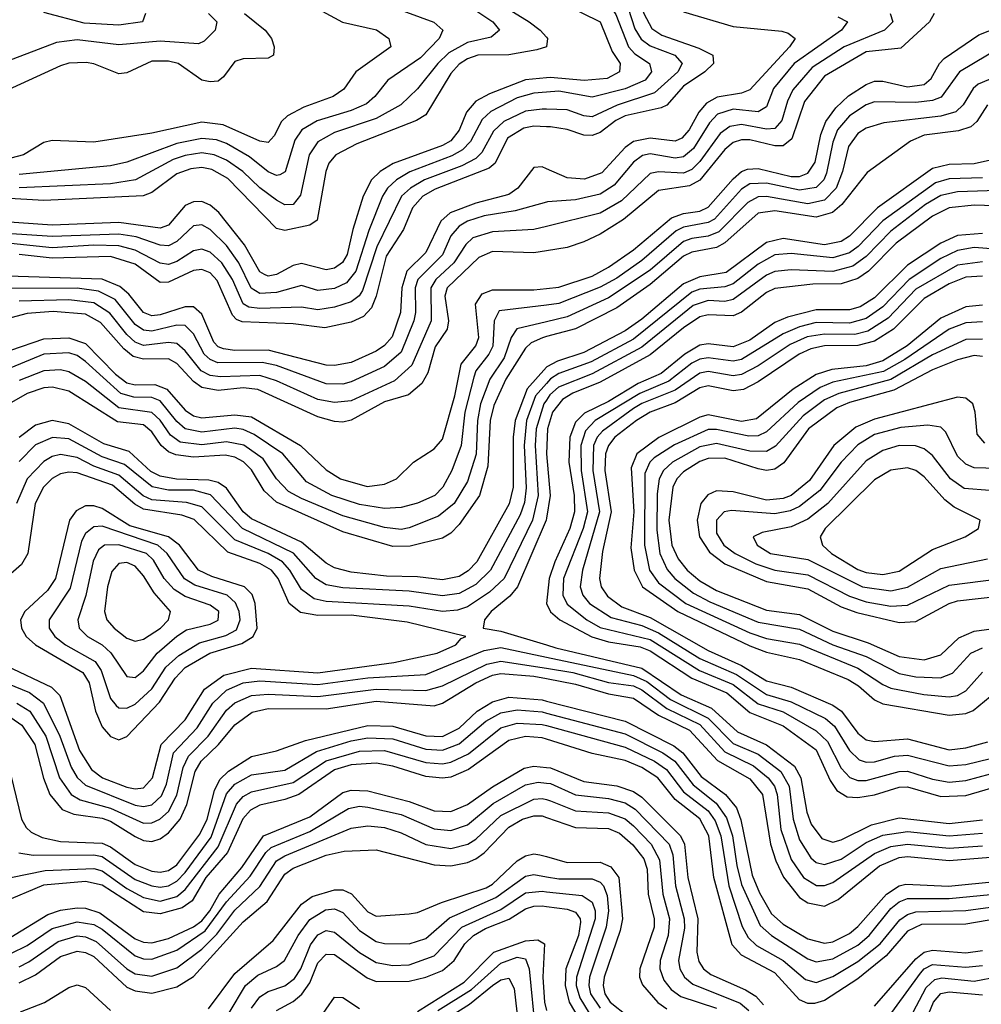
# Model space of a CAD drawing. Header units: inches. Extents: x 501365 to 657855, y 482276 to 547543.
# Tile 811 of 957: x 618732 to 621048, y 494445 to 496815. Entities that reach past the tile are written whole.
import ezdxf

# ---------------------------------------------------------------- set-up
doc = ezdxf.new("R2010")
doc.units = ezdxf.units.IN
doc.header["$MEASUREMENT"] = 0
doc.layers.add('A6419', color=7, linetype='Continuous')
doc.layers.add('A6429', color=7, linetype='Continuous')

msp = doc.modelspace()

# ---------------------------------------------------------------- linework, layer by layer
at = {"layer": 'A6419', "color": 5}
for points, elevation in [([(619810, 496902.4), (619958.3, 496810), (619985.3, 496790), (620000, 496773.5)], 2880), ([(619430, 496851.7), (619509, 496809), (619590.9, 496790.9), (619620.4, 496770), (619625.6, 496750), (619540.9, 496690), (619511.9, 496648.1), (619486.7, 496630), (619415.7, 496604.3), (619376.2, 496583.9), (619361.9, 496570), (619344.6, 496535.4), (619330, 496519.2), (619310, 496522.6), (619221.8, 496561.8), (619170, 496568.4), (619050, 496541.8), (618910, 496520.3), (618810, 496524.1), (618790, 496519.5), (618740.9, 496490), (618710, 496481.8)], 2820), ([(619630, 496845.6), (619729.1, 496809.1), (619750.8, 496790), (619742.1, 496770), (619696.7, 496723.3), (619618.4, 496670), (619587.3, 496630), (619566.9, 496613.1), (619530, 496596.5), (619448, 496572), (619411.2, 496550), (619394.5, 496525.5), (619371.2, 496448.8), (619358.2, 496441.8), (619350, 496439.9), (619330, 496449.2), (619285.3, 496485.3), (619230, 496517), (619205.9, 496525.9), (619170, 496529.6), (619110, 496517.2), (618990, 496472.2), (618950, 496463.5), (618730, 496442.3)], 2840), ([(619273.2, 496830), (619322.5, 496790), (619338, 496770), (619344.8, 496750), (619342.9, 496730), (619330, 496722.5), (619270, 496721.2), (619250, 496714.4), (619222.6, 496677.4), (619210, 496667.1), (619190, 496665.3), (619170, 496669.9), (619113.2, 496710), (619090, 496715.8), (619050, 496715.5), (618990, 496687.3), (618970, 496685), (618910, 496708.8), (618891.9, 496711.9), (618850.3, 496710.3), (618830, 496704.5), (618655.5, 496624.5)], 2780), ([(619186, 496830), (619206.7, 496810), (619202.5, 496790), (619176.3, 496763.7), (619162.6, 496757.4), (619070, 496763.6), (618970, 496755), (618870, 496767.2), (618819.9, 496760.1), (618670, 496703)], 2760), ([(619830, 496837.2), (619871.4, 496810), (619887, 496790), (619866.8, 496773.2), (619810, 496760.1), (619764.8, 496735.2), (619738.8, 496710), (619690, 496649), (619649.6, 496610), (619590, 496577.4), (619490, 496543.4), (619450, 496520.9), (619428.6, 496490), (619407.6, 496392.4), (619390, 496370.3), (619370, 496369.6), (619350, 496380.8), (619310, 496410.8), (619269.4, 496450), (619230, 496476.8), (619200.2, 496490), (619170, 496494.9), (619130, 496488.6), (619101.5, 496478.5), (619010.8, 496430), (618950, 496420.1), (618730, 496410.4)], 2860), ([(619034.8, 496830), (619027.6, 496810), (618970, 496802.4), (618887, 496807), (618790, 496832.8)], 2740), ([(620000, 496750), (619977.4, 496742.6), (619910, 496730.7), (619834.9, 496730), (619810, 496720.9), (619790, 496708), (619770, 496686), (619710, 496586.5), (619687.3, 496572.7), (619543.7, 496516.3), (619493.4, 496490), (619476.1, 496470), (619468.6, 496450), (619447.7, 496332.3), (619430, 496320.4), (619370, 496308), (619350, 496312.3), (619232.7, 496432.7), (619194.5, 496454.5), (619170, 496459.3), (619143.5, 496456.5), (619110, 496444.4), (619050, 496398.9), (619028.9, 496391.1), (618790, 496379.8), (618609.6, 496390.4)], 2880), ([(620000, 496675.2), (619950, 496670.5), (619863.1, 496636.9), (619830, 496619.2), (619807.3, 496592.7), (619790.4, 496549.6), (619770, 496523.6), (619750, 496512.4), (619630.7, 496469.3), (619600.1, 496450), (619579.3, 496430), (619558.8, 496390), (619533.6, 496310), (619520.6, 496250), (619509.3, 496230.7), (619490, 496217.3), (619470, 496212.8), (619410, 496228.4), (619390, 496223.3), (619350, 496201.6), (619330, 496197.4), (619321.4, 496201.4), (619310, 496208.3), (619272.9, 496272.9), (619210.9, 496350.9), (619190, 496369.1), (619170, 496377.2), (619150, 496376.9), (619130, 496367.9), (619090, 496320.6), (619070, 496313.1), (618970, 496327.1), (618810, 496320.7), (618648.2, 496331.8)], 2920), ([(620000, 496640.9), (619970, 496638.7), (619930, 496627.3), (619865.9, 496594.1), (619845.2, 496574.8), (619817.6, 496522.4), (619798.4, 496501.6), (619772.6, 496487.4), (619670.9, 496449.1), (619639.1, 496430), (619617.7, 496410), (619605.5, 496390), (619572.3, 496307.7), (619541.5, 496210), (619518.6, 496181.4), (619490, 496168.3), (619450, 496163.6), (619410, 496175.1), (619350, 496158.7), (619310, 496156), (619289.2, 496169.2), (619259.3, 496230), (619230, 496271.8), (619190, 496310.5), (619170, 496321.4), (619150, 496319.3), (619110, 496281.1), (619090, 496270.9), (619070, 496272), (619012.1, 496292.1), (618970, 496298.8), (618810, 496292.9), (618650, 496303.8)], 2940), ([(620000, 496599.7), (619990, 496600), (619950, 496594.9), (619897.4, 496570), (619872.8, 496547.2), (619844.6, 496495.4), (619830, 496481.1), (619796.5, 496463.5), (619706.9, 496430), (619672.5, 496410), (619651, 496390), (619592, 496268), (619557.1, 496162.9), (619549.2, 496150.8), (619530, 496135.9), (619490, 496122.8), (619450, 496116.5), (619410, 496122.9), (619310, 496119.9), (619283.5, 496123.5), (619270, 496130.9), (619244.3, 496190), (619218.6, 496230), (619190, 496255.6), (619170, 496262.4), (619150, 496258.8), (619110, 496233.3), (619090, 496226), (619070, 496229.3), (619010, 496260.6), (618970, 496270.5), (618910, 496272.6), (618810, 496266.3), (618710, 496276.6)], 2960), ([(620000, 496557.7), (619970, 496558.8), (619946, 496554), (619906.4, 496530), (619876.5, 496470), (619862.4, 496457.6), (619732.6, 496407.4), (619702.8, 496390), (619677.6, 496362.4), (619655.8, 496310), (619614.2, 496245.8), (619590, 496149.9), (619578.6, 496121.4), (619559.4, 496100.6), (619530, 496087.2), (619466.3, 496073.7), (619390, 496082.7), (619267.8, 496087.8), (619253.8, 496093.8), (619244.2, 496104.2), (619207.4, 496187.4), (619190, 496205.8), (619170, 496213.9), (619150, 496211.7), (619090, 496183.2), (619070, 496182.5), (619010, 496226.6), (618950, 496245.2), (618810, 496241), (618730, 496249.9)], 2980), ([(620000, 496456.4), (619990, 496460.7), (619970, 496459.5), (619931.5, 496410), (619910, 496394.7), (619830, 496373.7), (619768.1, 496350), (619746, 496330), (619710, 496254.6), (619664.1, 496210), (619652.2, 496170), (619648.5, 496110), (619628.5, 496051.5), (619610, 496030.8), (619590, 496017.5), (619530, 495990.2), (619490, 495982.5), (619470, 495983.7), (619330, 496019.9), (619250, 496018.9), (619222.7, 496022.7), (619210, 496027.7), (619198.9, 496038.9), (619170, 496106.1), (619150, 496124), (619130, 496124.3), (619070, 496104.3), (619050, 496102.3), (619030, 496110.2), (618994.3, 496154.3), (618973.1, 496173.1), (618930.6, 496190.6), (618702.5, 496197.5)], 3020), ([(620000, 496376.3), (619925.1, 496354.9), (619850, 496343.2), (619810, 496330.3), (619790, 496318.2), (619770, 496294.5), (619750, 496249.4), (619690.5, 496190), (619684.1, 496170), (619685.1, 496110), (619681, 496090), (619650, 496014.8), (619610, 495980.3), (619530, 495943), (619510, 495937.8), (619470, 495938.7), (619350, 495982.4), (619315.3, 495990), (619209.2, 495989.2), (619190, 495997.3), (619175.7, 496010), (619150, 496059.1), (619130, 496078.6), (619110, 496080.1), (619050, 496065.5), (619030, 496067.7), (619010, 496081.2), (618961.2, 496141.2), (618921.8, 496161.8), (618870, 496168.6), (618710, 496168.2)], 3040), ([(620000, 496317.4), (619970, 496309.9), (619870, 496304.6), (619823.3, 496290), (619805.7, 496274.3), (619777.5, 496230), (619734.1, 496190), (619721.4, 496170), (619722.9, 496090), (619676.4, 495983.6), (619633.9, 495946.1), (619530, 495897.3), (619490, 495893.7), (619450, 495900.4), (619350, 495946), (619310, 495958.6), (619215, 495955), (619190, 495958.7), (619168.8, 495970), (619130, 496017.7), (619110, 496035.3), (619090, 496037.9), (619030, 496030.9), (619010, 496038.7), (618990, 496057.1), (618948.9, 496108.9), (618910, 496133.4), (618850, 496141), (618730, 496137.8)], 3060), ([(620000, 496258.9), (619970, 496254.2), (619870, 496256.9), (619837, 496243), (619761.3, 496170), (619755.2, 496150), (619764.7, 496090), (619761.4, 496070), (619732.4, 496027.6), (619714.9, 495965.1), (619700.3, 495939.7), (619667.7, 495912.3), (619610, 495894.8), (619530, 495851.4), (619510, 495846.6), (619490, 495848.2), (619450, 495858.8), (619305.2, 495925.2), (619270, 495928.7), (619210, 495922.4), (619170, 495929.6), (619150, 495944.1), (619110, 495987.1), (619090, 495999), (619030, 495997.7), (619004.7, 496004.7), (618982.4, 496022.4), (618926.3, 496086.3), (618890, 496106.1), (618812.3, 496112.3), (618750, 496107.6), (618710, 496097.5)], 3080), ([(618710, 496019.3), (618790, 496047.1), (618850, 496049.3), (618890, 496035.5), (618962.1, 495962.1), (618990, 495941.2), (619010, 495936.4), (619056.9, 495936.9), (619085.8, 495925.8), (619130, 495875.4), (619150, 495861.5), (619170, 495856.4), (619250, 495864.1), (619290, 495858.7), (619407.8, 495790), (619470, 495731.1), (619504.4, 495710), (619568.5, 495691.5), (619610, 495696.7), (619639.2, 495710), (619679.7, 495750), (619730, 495782.1), (619750, 495805.4), (619779.5, 495910), (619794.5, 495985.5), (619830, 496030), (619837.5, 496050), (619829.3, 496130), (619845.1, 496154.9), (619870, 496165.1), (619970, 496164.7), (620000, 496167.9)], 3120), ([(620000, 496128), (619886, 496114), (619874.1, 496090), (619870.9, 496029.1), (619861.8, 496010), (619830.3, 495970), (619825.2, 495954.8), (619803.9, 495870), (619794.9, 495790), (619772.5, 495730), (619751, 495690), (619731.3, 495670), (619690, 495651.1), (619650, 495640.7), (619610, 495638.3), (619550, 495648), (619483.4, 495670), (619422.4, 495702.4), (619365.5, 495770), (619296.7, 495816.7), (619270, 495828.3), (619250, 495831.4), (619170, 495822.4), (619130.1, 495830.1), (619110, 495847.9), (619070, 495897.9), (619050, 495906), (619006.4, 495906.4), (618975, 495915), (618890, 495992.3), (618870, 496006.5), (618850, 496013.5), (618790, 496010.2), (618710, 495977.3)], 3140), ([(620000, 496087.6), (619929.3, 496070.7), (619915, 496050), (619898.5, 496001.5), (619864, 495950), (619841.5, 495890), (619833.9, 495850), (619830.6, 495769.4), (619810, 495703.2), (619778.1, 495650), (619740.2, 495619.8), (619670, 495591.5), (619650, 495587.7), (619610, 495592.6), (619510, 495620.6), (619410, 495662.1), (619379.4, 495679.4), (619350, 495709.6), (619317.9, 495757.9), (619271.1, 495791.1), (619230, 495799), (619170, 495791.3), (619118.4, 495798.4), (619094.6, 495814.6), (619070, 495850.7), (619050, 495869.7), (618970, 495881.1), (618890, 495944.5), (618850, 495967.3), (618830, 495972.2), (618790, 495969.5), (618730, 495946.5)], 3160), ([(620000, 496052.2), (619990.4, 496049.6), (619963.1, 496036.9), (619950, 496024.5), (619902.6, 495950), (619873.8, 495886.2), (619865, 495850), (619859.4, 495740.6), (619838.9, 495670), (619790, 495599.8), (619770, 495579), (619750, 495566.7), (619672.4, 495547.6), (619630, 495546.7), (619510, 495581.9), (619350, 495653.7), (619320.7, 495680.7), (619290, 495731.7), (619270.7, 495750.7), (619250, 495761.8), (619226.4, 495766.4), (619150, 495761.6), (619107.5, 495767.5), (619090, 495775.1), (619072.5, 495790), (619050, 495823.2), (619030, 495839.7), (618967.4, 495847.4), (618850, 495920.5), (618810.5, 495930.5), (618790, 495928.5), (618750, 495914.9), (618706.2, 495890)], 3180), ([(620000, 495978.3), (619953.9, 495926.1), (619924.9, 495850), (619920.3, 495810), (619920.3, 495690), (619910.8, 495649.2), (619832.5, 495510), (619811.8, 495488.2), (619790, 495474.4), (619750, 495466.3), (619690, 495474.2), (619615.4, 495475.4), (619530, 495485), (619490, 495495.6), (619470, 495506.9), (619410, 495557.4), (619290, 495613.7), (619269.7, 495630), (619230, 495687.1), (619210, 495700.6), (619186.8, 495706.8), (619109, 495709), (619070, 495715.8), (619047.8, 495727.8), (618995.6, 495775.6), (618933.9, 495793.9), (618850, 495842.4), (618810, 495850.4), (618770, 495838.8), (618730.3, 495809.7)], 3220), ([(620000, 495939.4), (619974.2, 495910), (619952.5, 495850), (619946.5, 495790), (619951.6, 495688.4), (619947, 495653), (619936.8, 495623.2), (619865.7, 495490), (619830, 495455.7), (619790, 495433.9), (619750, 495428.1), (619670, 495439.5), (619510, 495447.3), (619470, 495454.5), (619444.6, 495470), (619390.8, 495530.8), (619267.9, 495590), (619191.1, 495671.1), (619150, 495682.2), (619090, 495682.2), (619050.8, 495690.8), (618984.4, 495744.4), (618930, 495762.7), (618850, 495806.1), (618810.6, 495809.4), (618770, 495791.5), (618730, 495751.2)], 3240), ([(620000, 495899.4), (619993.8, 495890), (619975.4, 495830), (619973, 495790), (619980.3, 495670), (619966.4, 495610), (619898.1, 495470), (619863.3, 495436.7), (619810, 495401.6), (619786.4, 495393.6), (619750, 495390.2), (619670, 495402.9), (619470, 495414.4), (619440.6, 495420.6), (619410, 495443), (619382.2, 495490), (619364.8, 495510), (619330, 495529.6), (619250, 495562.8), (619170, 495642.3), (619133.1, 495653.1), (619050, 495659.5), (619028.9, 495668.9), (618970, 495719), (618910, 495740.6), (618870, 495761.2), (618830, 495768.4), (618810, 495763.4), (618790, 495751.9), (618750, 495709.5), (618724.1, 495650)], 3260), ([(618699.7, 495259.7), (618808, 495208), (618827.9, 495187.9), (618875.4, 495055.4), (618904.2, 495010), (618930.9, 494990), (618990, 494967.4), (619010, 494963.4), (619030, 494965.9), (619051.6, 494990), (619072.5, 495070), (619130.2, 495129.8), (619176.7, 495203.3), (619223.1, 495236.9), (619290, 495254.1), (619450, 495242.4), (619632.6, 495267.4), (619737.3, 495290), (619781.8, 495310), (619794.7, 495325.3), (619806.3, 495330), (619664.7, 495364.7), (619530, 495381.8), (619450, 495380.6), (619407.9, 495387.9), (619381, 495410), (619354.3, 495470), (619338.3, 495490), (619310, 495505.6), (619233.2, 495533.2), (619151.5, 495611.5), (619122.2, 495622.2), (619030, 495637.1), (619008.8, 495648.8), (618954.8, 495694.8), (618870, 495724.1), (618850, 495726.1), (618830, 495721.7), (618809.7, 495710.3), (618789, 495690), (618769.2, 495650), (618750.9, 495530), (618736.2, 495503.8), (618710, 495481)], 3280), ([(620000, 495615), (619999.2, 495610), (619930.3, 495449.7), (619912.4, 495427.6), (619867.5, 495390), (619850.7, 495370), (619848, 495350), (619890, 495343), (620000, 495310)], 3280), ([(618669.9, 495229.9), (618755, 495195), (618789.2, 495170), (618828.3, 495090), (618855.5, 495015.5), (618870.4, 494990.4), (618890, 494971.8), (619010, 494924.1), (619030, 494921), (619050, 494925.2), (619073.3, 494946.7), (619085.4, 494974.6), (619102.1, 495050), (619158.9, 495110), (619196.7, 495170), (619230, 495201), (619270, 495218.7), (619310, 495223.7), (619450, 495214.3), (619570, 495230.6), (619710, 495238.8), (619850, 495296.1), (619890, 495303.4), (620000, 495280.3)], 3260), ([(618724.4, 495170), (618755.9, 495150), (618794.3, 495090), (618827.5, 494990), (618855.5, 494950), (618877, 494937), (618950, 494916.8), (619030, 494880.6), (619050, 494881.5), (619069.5, 494890.5), (619090, 494908.7), (619110, 494948.3), (619125.2, 495014.8), (619137.9, 495042.1), (619185.3, 495090), (619230, 495152.7), (619250, 495170.3), (619290, 495188.3), (619330, 495191.6), (619450, 495185.5), (619590, 495203.1), (619710, 495199.9), (619750, 495211.3), (619856.4, 495263.6), (619890, 495270.7), (620000, 495253.7)], 3240), ([(618710, 495135.2), (618736.4, 495116.4), (618768.1, 495070), (618789.2, 494989.2), (618804.5, 494950), (618833.8, 494913.8), (618862, 494902), (618930, 494892.8), (618950, 494885.9), (619010, 494848.6), (619030, 494838.7), (619050, 494836.2), (619070, 494843.2), (619090, 494857.5), (619118.2, 494890), (619134.2, 494925.8), (619154.5, 495005.5), (619168.7, 495030), (619210.2, 495070), (619250, 495117.8), (619291.7, 495148.3), (619330, 495156.9), (619470, 495155.7), (619590, 495174.1), (619730, 495163), (619750, 495169.4), (619830, 495218.9), (619870, 495236.8), (619890, 495240.8), (619970, 495234.5), (620000, 495228.7)], 3220), ([(618710, 494996.6), (618735.8, 494890), (618746.9, 494870), (618759.1, 494859.1), (618785.9, 494845.9), (618830, 494836.2), (618930, 494832.2), (618950, 494824), (619010, 494780.8), (619050, 494765.3), (619070, 494763.1), (619090, 494766.7), (619110, 494780.3), (619165.6, 494854.4), (619183.2, 494890), (619200.8, 494959.2), (619214, 494986), (619234.4, 495005.6), (619290, 495041), (619350, 495054.9), (619420, 495080), (619570, 495115.6), (619630, 495114.3), (619710, 495091), (619750, 495089.7), (619790, 495109.6), (619833.5, 495150), (619870, 495172.8), (619910, 495183.7), (619990, 495177.3), (620000, 495174.8)], 3180), ([(618729.6, 494809.6), (618764, 494804), (618910, 494804.4), (618930, 494800.3), (619010, 494745.4), (619050, 494729.5), (619070, 494726.3), (619090, 494729.5), (619110, 494741.1), (619130, 494761.8), (619192.8, 494847.2), (619230, 494951), (619250, 494974.7), (619290, 494996.8), (619370, 495008.7), (619446.7, 495053.3), (619530, 495079), (619570, 495086.5), (619630, 495084), (619710, 495058.8), (619750, 495056.1), (619790, 495071.7), (619854.1, 495125.9), (619890, 495146.6), (619930, 495153.9), (619990, 495148.4), (620000, 495145.8)], 3160), ([(618710.1, 494750.1), (618793.2, 494766.8), (618910, 494771.4), (618930, 494765.8), (618990, 494723.6), (619030, 494702), (619070, 494692.8), (619110, 494704.5), (619130, 494721.3), (619210, 494824), (619253.7, 494926.3), (619270, 494944.8), (619290, 494956.4), (619390, 494978.3), (619469.6, 495030.4), (619550, 495053.9), (619610, 495055.7), (619710, 495026.9), (619750, 495023.5), (619770, 495027.2), (619812.3, 495047.7), (619890.4, 495110), (619930, 495121.6), (619990, 495118.2), (620000, 495115.5)], 3140), ([(620000, 495083.2), (619990, 495086.4), (619950, 495089.5), (619910, 495079.8), (619812.9, 495010), (619770, 494991.5), (619750, 494988.7), (619710, 494993.3), (619630, 495018.3), (619590, 495025.2), (619530, 495021), (619490, 495009.3), (619403.5, 494950), (619370, 494937.3), (619310, 494924.2), (619287.6, 494912.4), (619269, 494891), (619231.7, 494810), (619179.9, 494750), (619146.7, 494693.3), (619122.9, 494677.1), (619070, 494662.4), (619030, 494667.6), (618930, 494731.1), (618890, 494740.2), (618788.9, 494731.1), (618690, 494689.5)], 3120), ([(618710, 494606.2), (618799.3, 494660.7), (618830, 494671.2), (618870, 494676.7), (618890, 494676), (618924.8, 494664.8), (619010, 494602), (619030, 494594), (619050, 494592.6), (619090, 494602.7), (619150, 494631.2), (619170, 494645.2), (619189.7, 494670), (619211.9, 494710), (619266.4, 494773.6), (619319.1, 494850), (619430, 494895.8), (619510, 494954.2), (619530, 494959.9), (619570, 494958.2), (619670, 494932.5), (619730, 494910.7), (619770, 494908.7), (619810, 494925.7), (619870, 494968), (619946.9, 495013.1), (619970, 495018.1), (620000, 495014.7)], 3080), ([(618710, 494566.5), (618750, 494586.4), (618810, 494627), (618870, 494643.1), (618910, 494636.4), (618930, 494625.2), (619010, 494561.1), (619030, 494554), (619050, 494553.6), (619110, 494574.6), (619178.6, 494621.4), (619230, 494691.6), (619286.8, 494753.2), (619324.5, 494810), (619337.6, 494822.4), (619430, 494861), (619523.9, 494916.1), (619550, 494921.6), (619570, 494919), (619650, 494901.2), (619730, 494867), (619770, 494863.2), (619810, 494876.4), (619871.6, 494928.4), (619950, 494972.6), (619980.4, 494979.6), (620000, 494977.1)], 3060), ([(618730, 494534.8), (618753.5, 494546.5), (618824, 494596), (618870, 494609.1), (618890, 494607.1), (618915.7, 494595.7), (618990, 494530.3), (619010, 494517.7), (619050, 494512.3), (619110, 494532), (619170, 494577.2), (619206.3, 494613.7), (619250, 494670.9), (619310, 494728.4), (619350.5, 494790), (619370, 494802), (619530, 494869), (619570, 494874.3), (619610, 494870.2), (619650, 494857.7), (619710, 494829.4), (619770, 494819.9), (619811.1, 494830), (619830, 494842.1), (619890, 494899.5), (619970, 494938.8), (619990, 494939.9), (620000, 494937.3)], 3040), ([(618730, 494496.5), (618770, 494515.3), (618830, 494560), (618870, 494572.7), (618890, 494569.5), (618910, 494559.7), (618990, 494485.8), (619010, 494477.2), (619050, 494471.1), (619110, 494486.7), (619150, 494511.8), (619270, 494642.8), (619327.7, 494692.3), (619370, 494757.9), (619390, 494772), (619470, 494803.4), (619513.4, 494813.4), (619590, 494816.8), (619730, 494780.4), (619770, 494778.3), (619810, 494786.3), (619830, 494795), (619850.4, 494809.6), (619910, 494871.1), (619942.7, 494890), (619970, 494898.5), (619990, 494898), (620000, 494894.6)], 3020), ([(619186.4, 494433.5), (619250, 494519.1), (619342.1, 494597.9), (619410, 494685.6), (619435.7, 494704.3), (619490, 494720.4), (619510, 494720.3), (619530.9, 494710.9), (619570, 494667.1), (619590, 494657), (619670, 494662.7), (619690, 494665.6), (619747.7, 494690), (619854.7, 494725.3), (619870, 494733.6), (619930, 494789.8), (619950, 494802.4), (619970, 494806.9), (619984.6, 494804.6), (620000, 494800.1)], 2980), ([(619236.1, 494423.9), (619275.3, 494490), (619305.3, 494514.7), (619350, 494535.6), (619369.1, 494550), (619402.3, 494610), (619430, 494648.6), (619467.9, 494672.2), (619490, 494674.3), (619510, 494665.8), (619550, 494621.9), (619590, 494595.8), (619610, 494590.9), (619670, 494589.8), (619710, 494602.9), (619767, 494653), (619878.6, 494701.4), (619950, 494753.3), (619970, 494756.7), (620000, 494751.8)], 2960), ([(619290, 494434.9), (619310, 494462.6), (619330, 494475.3), (619370, 494489.1), (619393.7, 494506.3), (619408.6, 494530), (619432, 494588.1), (619450, 494611.7), (619470, 494622.5), (619490, 494618.5), (619550, 494569.6), (619590, 494545.6), (619630, 494537.8), (619670, 494539.4), (619730, 494561.5), (619796.5, 494630), (619890, 494672.9), (619950, 494712.8), (619990, 494716.8), (620000, 494715.7)], 2940), ([(619350.1, 494429.9), (619390, 494451.7), (619411.3, 494468.7), (619430, 494496.1), (619450, 494544.2), (619470, 494565.1), (619490, 494564.5), (619568.1, 494508.1), (619590, 494499.3), (619670, 494500), (619710, 494509.5), (619750, 494526.3), (619777.8, 494550), (619803.8, 494590), (619824.2, 494610), (619853.1, 494626.9), (619910.3, 494649.7), (619950, 494674.2), (619970, 494681.2), (619990, 494681.4), (620000, 494680.2)], 2920), ([(619690, 494427.6), (619802.4, 494497.6), (619873.6, 494570), (619950, 494597.6), (619979.4, 494599.4), (619995.7, 494590), (619991.3, 494510), (619995.4, 494450), (620000, 494429.4)], 2880), ([(619738.6, 494430), (619820.1, 494479.9), (619890, 494543.9), (619930, 494557.7), (619950, 494553.8), (619958.8, 494530), (619974.2, 494374.2)], 2860), ([(618733.2, 494426.8), (618791.2, 494448.8), (618850, 494485.1), (618870, 494491.7), (618890, 494484.8), (618950.7, 494430)], 2980), ([(619750, 494404), (619815.2, 494444.8), (619870, 494490), (619890, 494503.4), (619910, 494507.2), (619922.5, 494482.5), (619935.2, 494370)], 2840), ([(619450, 494403.9), (619490, 494461.5), (619510, 494460.9), (619550, 494434.3)], 2880)]:
    msp.add_lwpolyline(points, dxfattribs=dict(at, elevation=elevation))
for points, elevation in [([(618910, 495644.8), (618890, 495644.5), (618867.4, 495632.6), (618851.8, 495610), (618818.1, 495470), (618798.8, 495441.2), (618743.8, 495390), (618733.7, 495370), (618735.7, 495350), (618747.4, 495330), (618769.7, 495310), (618883.7, 495243.7), (618898.6, 495218.5), (618914, 495150), (618930, 495112.9), (618950, 495089.7), (618970, 495081.6), (618990, 495089.3), (619068.3, 495171.7), (619105.7, 495230), (619130, 495255.6), (619189.7, 495290.3), (619266.4, 495313.6), (619293.6, 495330), (619303.3, 495350), (619298.6, 495410), (619291.4, 495431.4), (619273.4, 495450), (619194.5, 495474.5), (619162.6, 495490), (619116.8, 495550), (619089.8, 495569.8), (618996.6, 495596.6), (618930, 495638.2)], 3320), ([(618930, 495595.6), (618910, 495594.3), (618890, 495578.1), (618880.4, 495559.6), (618853.5, 495446.5), (618802.6, 495370), (618802.4, 495350), (618815.9, 495330), (618841.6, 495310), (618913.6, 495270), (618928.2, 495248.2), (618950, 495180.7), (618963.8, 495163.8), (618970, 495158.7), (618990, 495157.5), (619010, 495167.3), (619050, 495203.8), (619083.5, 495256.5), (619115.2, 495284.8), (619164.9, 495315.1), (619227.7, 495332.3), (619253.6, 495346.4), (619262.9, 495370), (619259.9, 495390), (619251.3, 495411.3), (619231.4, 495430), (619153.8, 495453.8), (619128.6, 495468.6), (619087, 495530), (619064.7, 495550)], 3340), ([(618970, 495551), (618936, 495550), (618921.5, 495538.5), (618908.2, 495511.8), (618890.9, 495429.1), (618871.4, 495370), (618875.2, 495350), (618895.2, 495330), (618930, 495309.8), (618951, 495291), (618990, 495233.6), (619010, 495231.8), (619030, 495247.3), (619063.1, 495290), (619110, 495331.1), (619133.4, 495346.6), (619190, 495359.7), (619210, 495369.4), (619211.1, 495390), (619190, 495405.7), (619130, 495426.7), (619103.3, 495443.3), (619079.5, 495470), (619054, 495514), (619037.2, 495530)], 3360), ([(618990, 495508.2), (618970, 495505.7), (618953.3, 495486.7), (618942.8, 495450), (618936.2, 495390), (618941.8, 495370), (618958.9, 495350), (618990, 495326.2), (619010, 495319.3), (619030, 495323.7), (619070.6, 495350), (619089.9, 495370), (619094.8, 495390), (619055.1, 495435.1), (619030, 495476.4), (619010, 495499.6)], 3380)]:
    msp.add_lwpolyline(points, close=True, dxfattribs=dict(at, elevation=elevation))
at = {"layer": 'A6429', "color": 5}
for points, elevation in [([(620000, 496975), (620006.6, 496970), (620070, 496939.6), (620110, 496928.1), (620190, 496929.1), (620210.4, 496910.4), (620234.7, 496830), (620254.3, 496794.3), (620278.4, 496778.4), (620366.9, 496746.9), (620400.9, 496730), (620402.4, 496710), (620381.8, 496690), (620330, 496655.3), (620290.2, 496609.8), (620276.8, 496603.2), (620190, 496583.9), (620167.3, 496572.7), (620130, 496544), (620110, 496536.2), (620090, 496537.2), (620050, 496550.7), (620010, 496557.4), (620000, 496557.7)], 2980), ([(620000, 496940.7), (620090, 496899.5), (620171.1, 496891.1), (620188.9, 496868.9), (620213.1, 496793.1), (620228.1, 496768.1), (620250, 496752.4), (620309.6, 496730), (620327, 496710), (620316.7, 496690), (620260.8, 496639.2), (620170.9, 496609.1), (620110, 496581.2), (620090, 496583.7), (620050, 496598.1), (620000, 496599.7)], 2960), ([(620000, 496907.8), (620070, 496873.4), (620151.6, 496851.6), (620167.4, 496827.4), (620198, 496750), (620213.2, 496733.2), (620248.4, 496710), (620253.1, 496690), (620238.1, 496670), (620190, 496648.6), (620110, 496629), (620030, 496643.2), (620000, 496640.9)], 2940), ([(620000, 496874.4), (620130, 496810.1), (620158.6, 496738.6), (620177.5, 496710), (620175.8, 496690), (620146.1, 496673.9), (620091.2, 496668.8), (620010, 496676.2), (620000, 496675.2)], 2920), ([(620330, 496834.3), (620450, 496798.8), (620567.3, 496787.3), (620582.6, 496782.6), (620599, 496770), (620585.7, 496750), (620490, 496646.3), (620470, 496638.2), (620411.1, 496628.9), (620385.9, 496614.1), (620367.5, 496592.5), (620344, 496550), (620325.9, 496530), (620310, 496522.6), (620250, 496530.1), (620210, 496522.3), (620190, 496507.8), (620133.5, 496446.5), (620091.5, 496431.5), (620050, 496434.6), (620000, 496456.4)], 3020), ([(620933.7, 496830), (620922.5, 496810), (620853.4, 496746.6), (620770, 496738.1), (620670, 496679.6), (620621.5, 496618.5), (620591.6, 496528.4), (620570, 496511.4), (620550, 496511.6), (620490, 496525.7), (620470, 496526.1), (620450, 496519.6), (620430, 496503), (620370, 496429.1), (620344.5, 496415.5), (620270, 496404.3), (620185.6, 496334.4), (620130, 496298.5), (620090, 496280.1), (620050, 496266.7), (620000, 496258.9)], 3080), ([(620828.2, 496830), (620834.3, 496810), (620814.2, 496790), (620717.2, 496750), (620640, 496700), (620593.7, 496646.3), (620580.6, 496619.4), (620567.2, 496572.8), (620550, 496553.4), (620530, 496551.4), (620470, 496562.6), (620441.9, 496558.1), (620418.8, 496541.2), (620370, 496473.9), (620350, 496454.9), (620330, 496446.1), (620270, 496449.1), (620250, 496445), (620181.1, 496378.9), (620130, 496349.5), (620000, 496317.4)], 3060), ([(620702.3, 496822.3), (620725.3, 496810), (620710.6, 496790), (620597.2, 496710), (620546.8, 496650), (620530, 496605.2), (620510, 496593.7), (620450, 496599.9), (620412.4, 496587.6), (620393, 496567), (620354.5, 496505.5), (620330, 496485), (620310, 496481.5), (620250, 496492.7), (620231.4, 496488.6), (620210, 496472.1), (620163.3, 496416.7), (620130, 496395.3), (620070, 496381.2), (620002.9, 496377.1), (620000, 496376.3)], 3040), ([(620000, 496167.9), (620030, 496171.2), (620110, 496198.1), (620150, 496219.7), (620210, 496261.5), (620301.4, 496338.6), (620330, 496349), (620370, 496354.5), (620390, 496364.1), (620450, 496432.2), (620470, 496449.5), (620484.8, 496455.2), (620510, 496456.9), (620590, 496437.5), (620610, 496437.7), (620630, 496445.4), (620647.4, 496472.6), (620661.3, 496538.7), (620672.8, 496570), (620696.8, 496603.2), (620727.9, 496632.1), (620770, 496659.3), (620790, 496666.9), (620810, 496667), (620870, 496653.6), (620910, 496659.3), (620926.7, 496673.3), (620947, 496710), (620958.3, 496721.7), (621041.5, 496778.5), (621113, 496807)], 3120), ([(620000, 496773.5), (620003.1, 496770), (620000, 496750)], 2880), ([(621130.2, 496769.8), (620994.8, 496690), (620951.2, 496628.8), (620930, 496620.4), (620890, 496615.6), (620790, 496617.8), (620770, 496610.5), (620730, 496584.2), (620701.5, 496550), (620690, 496520.2), (620674.5, 496445.5), (620668.2, 496430), (620650, 496410.9), (620610, 496404.6), (620530, 496421.5), (620490, 496420.1), (620470, 496407), (620404.6, 496335.4), (620390, 496327.1), (620330, 496315.9), (620312.9, 496307.1), (620230, 496235.5), (620170, 496193.2), (620130, 496171.1), (620030, 496131.7), (620000, 496128)], 3140), ([(621130, 496697.9), (621040.2, 496659.8), (621028.1, 496650), (621003.8, 496610), (620986.5, 496593.5), (620950, 496583.3), (620812.7, 496567.3), (620770, 496553.9), (620750, 496541.1), (620727.7, 496510), (620713.6, 496450), (620698.3, 496410), (620670, 496380.8), (620630, 496372.3), (620530.2, 496389.8), (620510, 496388.8), (620484.9, 496375.1), (620415.2, 496304.8), (620390, 496293.7), (620350, 496288.3), (620330, 496280.9), (620250, 496212.6), (620150, 496145.2), (620050, 496099.6), (620000, 496087.6)], 3160), ([(621062.3, 496610), (621036.8, 496570), (621022.4, 496557.6), (620992.6, 496547.4), (620910, 496537), (620877.1, 496522.9), (620772.6, 496447.4), (620711.3, 496370), (620688.9, 496351.1), (620650, 496340), (620550, 496355.3), (620510, 496349.1), (620430, 496277.8), (620410, 496266.4), (620350, 496255.5), (620330, 496246.3), (620250, 496178), (620170, 496121.5), (620070, 496071.2), (620000, 496052.2)], 3180), ([(621070, 496477.3), (621030, 496468.5), (620970, 496466.6), (620930, 496456.7), (620797.8, 496362.2), (620730, 496294.2), (620710, 496281.6), (620670, 496273.6), (620570, 496288.2), (620530, 496278.9), (620433.1, 496206.9), (620370, 496196.2), (620330, 496179.4), (620230, 496094.1), (620190, 496066.4), (620090, 496013.8), (620026.7, 495993.3), (620000.8, 495979.2), (620000, 495978.3)], 3220), ([(621050, 496434.5), (620970, 496432.3), (620937.5, 496422.5), (620810, 496330.6), (620750.8, 496269.2), (620730, 496254.2), (620690, 496241.9), (620590, 496252.1), (620550, 496248.8), (620510, 496226.6), (620450, 496179.4), (620430, 496171.8), (620370, 496166.7), (620350, 496159.2), (620210, 496045.9), (620108.3, 495991.7), (620030, 495963), (620010, 495950.8), (620000, 495939.4)], 3240), ([(621110, 496404.5), (620990, 496400.6), (620950, 496392), (620912.8, 496370), (620830, 496306.2), (620770, 496245.2), (620738, 496222), (620690, 496209.3), (620590, 496213.4), (620550, 496209.3), (620530, 496200.2), (620450, 496141.5), (620430, 496137.1), (620390, 496138.8), (620353.2, 496126.8), (620230, 496026.9), (620110, 495962.7), (620029.4, 495930.6), (620008.1, 495911.9), (620000, 495899.4)], 3260), ([(621130, 496365.6), (621030, 496369), (620970, 496362.3), (620930, 496342.5), (620842.6, 496277.4), (620775.5, 496210), (620750, 496192.3), (620710, 496179.5), (620641.6, 496178.4), (620550, 496167.9), (620530, 496158.5), (620470, 496111.4), (620450, 496102.4), (620390, 496104.4), (620370, 496099.8), (620330, 496073.7), (620250, 496008.6), (620130, 495942.8), (620063.7, 495916.3), (620038.9, 495901.1), (620014.7, 495870), (620002.6, 495830), (620000.2, 495770), (620009.3, 495670), (620000, 495615)], 3280), ([(621050, 496300.4), (620990, 496295.9), (620950, 496277.3), (620870, 496223.9), (620790, 496145.4), (620755.8, 496124.2), (620730, 496116.3), (620650, 496116.5), (620581.1, 496098.9), (620550, 496086), (620490, 496043.5), (620450, 496027.7), (620390, 496035.1), (620370, 496031.5), (620333.8, 496010), (620276.2, 495963.8), (620221, 495939), (620150, 495895.6), (620091.9, 495868.1), (620070, 495846.2), (620056.2, 495810), (620054.1, 495750), (620066.7, 495670), (620068, 495630), (620056.6, 495590), (620020.1, 495510), (620007.1, 495470), (620000.7, 495410), (620009.6, 495389.6), (620032.6, 495370), (620109.4, 495329.4), (620150, 495317.7), (620225.6, 495305.6), (620250, 495295.8), (620350.1, 495230), (620434.3, 495194.3), (620490, 495147.1), (620570, 495115), (620650, 495057), (620683.4, 494983.4), (620699.3, 494959.3), (620724.5, 494944.5), (620750, 494942.3), (620790, 494949.1), (620850, 494967.2), (620870, 494967.9), (620950, 494945.3), (621010, 494947.3), (621090, 494970.4)], 3320), ([(621163.7, 496256.3), (621030, 496266.5), (620990, 496259.5), (620950, 496239.9), (620873.7, 496190), (620810, 496124.1), (620770, 496096.1), (620730, 496084.8), (620650, 496086.3), (620610, 496076.1), (620570, 496059), (620470, 495996.9), (620450, 495992.7), (620390, 496001.5), (620370, 495998.1), (620350, 495987.9), (620295, 495945), (620225, 495915), (620117.9, 495850), (620094.5, 495825.5), (620082.7, 495790), (620083.5, 495730), (620098.8, 495630), (620088.8, 495590), (620041.5, 495470), (620039.9, 495430), (620050, 495408.3), (620097.2, 495370), (620130, 495351.7), (620250, 495323), (620368.6, 495248.6), (620450, 495214.5), (620510, 495168), (620570, 495148.6), (620650, 495103), (620677.1, 495077.1), (620710, 495012.8), (620730.6, 494990.6), (620750, 494983.5), (620770, 494983.2), (620850, 495004.9), (620870, 495006), (620930, 494986.9), (620970, 494979.8), (621010, 494983.2), (621070, 494999.1)], 3340), ([(621050, 496232.2), (620990, 496223.9), (620890, 496166.3), (620823, 496097), (620774.4, 496065.6), (620742.6, 496057.4), (620670, 496058.5), (620628.2, 496051.8), (620587.1, 496032.9), (620510, 495981.6), (620470, 495960.9), (620450, 495957.6), (620390, 495968.4), (620370, 495964.4), (620310, 495923.5), (620230, 495891.2), (620210, 495878.9), (620135.3, 495824.7), (620122.7, 495810), (620113.9, 495790), (620111.6, 495730), (620128.3, 495630), (620086.7, 495490), (620081.2, 495450), (620087.8, 495430), (620104.3, 495410), (620156.2, 495376.2), (620230, 495356.3), (620270, 495339.1), (620370, 495276.8), (620458.3, 495238.3), (620530, 495190.4), (620590, 495173), (620672.6, 495132.6), (620694.1, 495114.1), (620730, 495055.7), (620753.2, 495033.2), (620770, 495027.6), (620790, 495028.7), (620838.2, 495041.8), (620870, 495044.6), (620970, 495019), (621010, 495022.2), (621070, 495036.8)], 3360), ([(621050, 496198.1), (621010, 496195.2), (620970, 496179.4), (620910, 496143.8), (620836.4, 496070), (620790, 496041.4), (620750, 496031), (620670, 496030.4), (620637, 496023), (620609.2, 496010), (620510, 495943.4), (620475, 495925), (620450, 495921.4), (620390, 495934.1), (620370, 495929.1), (620310, 495892.7), (620250, 495870.3), (620217.1, 495850), (620164.9, 495810), (620149.3, 495790), (620142.2, 495770), (620140.6, 495730), (620156.2, 495630), (620135, 495535), (620128.4, 495470), (620131.7, 495450), (620147, 495427), (620181.5, 495401.5), (620250, 495376.1), (620390, 495296.3), (620470, 495260.3), (620530, 495223.1), (620590, 495208.4), (620690, 495165.2), (620710.6, 495150.6), (620750, 495097.2), (620770, 495081.7), (620790, 495077.2), (620870, 495083.8), (620970, 495057.5), (621010, 495062), (621063.6, 495076.4)], 3380), ([(621050, 496127.8), (621010, 496123.9), (620950, 496096.3), (620868.6, 496030), (620810, 495993.9), (620770, 495982.1), (620687.3, 495972.7), (620650, 495960.8), (620594.7, 495925.3), (620505.8, 495854.2), (620470, 495847.9), (620390, 495863.6), (620370, 495858.1), (620270.6, 495809.4), (620218, 495770), (620203.9, 495736.1), (620210.6, 495630), (620203.7, 495543.7), (620211.3, 495490), (620231.2, 495450), (620317, 495390), (620490, 495308), (620530, 495292.3), (620610, 495275), (620726.7, 495226.8), (620751.7, 495211.7), (620790, 495177.5), (620810, 495168), (620970, 495140.6), (621010, 495144.8), (621028.1, 495151.9), (621082.8, 495197.2)], 3420), ([(621050, 496087.7), (621010, 496085.4), (620970, 496070.2), (620863, 495997), (620811.7, 495968.3), (620690, 495942.5), (620659.1, 495930), (620606.4, 495893.6), (620530, 495823), (620510, 495813.7), (620487.8, 495812.2), (620410, 495828.8), (620390, 495828.5), (620308.3, 495791.7), (620259.5, 495760.5), (620248.9, 495750), (620237.3, 495722.7), (620236.1, 495550), (620248.7, 495490), (620270, 495459.1), (620336.2, 495410), (620490, 495339), (620530, 495325.4), (620610, 495311.9), (620750, 495254.1), (620810, 495214.5), (620830, 495206), (620909.2, 495190.8), (620970, 495185.2), (620990, 495188.3), (621010, 495199.1), (621050, 495243.9)], 3440), ([(621050, 496045.9), (621010, 496045.2), (620930, 496008.7), (620830, 495948.9), (620704.8, 495915.2), (620670, 495899.7), (620618.7, 495861.3), (620551.8, 495788.2), (620530, 495775.2), (620490, 495776.5), (620410, 495795), (620370, 495786.8), (620303.6, 495750), (620282.3, 495730), (620271.5, 495710), (620266.7, 495673.3), (620265.9, 495585.9), (620273.4, 495530), (620291.1, 495491.1), (620309.8, 495470), (620354.6, 495434.6), (620393.5, 495413.5), (620510, 495364.7), (620610, 495348.1), (620690, 495310), (620770, 495282), (620850, 495241.3), (620890, 495233.1), (620949, 495231), (620978, 495242), (621022.3, 495290), (621050, 495303.1)], 3460), ([(621050, 496004.4), (621030, 496006.6), (620990, 495996.6), (620930, 495972.4), (620836.5, 495923.5), (620730, 495893.9), (620699.3, 495880.7), (620631.2, 495830), (620572, 495748), (620550, 495732.7), (620530, 495730.2), (620510, 495733.9), (620430, 495759.2), (620390, 495758.8), (620370, 495751.7), (620330, 495726.7), (620314.3, 495710), (620304.3, 495690), (620295.2, 495610), (620301.9, 495550), (620317.3, 495517.3), (620339.1, 495490), (620370, 495464.3), (620410, 495440.8), (620530, 495393.4), (620610, 495382.9), (620690, 495342.9), (620774.9, 495314.9), (620850, 495282.2), (620910, 495274), (620950, 495286.1), (620993.4, 495326.6), (621030, 495342.9), (621090, 495350.8)], 3480), ([(621056, 495796), (621037.4, 495817.4), (621033, 495870), (621027.2, 495890), (621010, 495904.1), (620990, 495906.1), (620790, 495853.3), (620745.7, 495834.3), (620692.2, 495790), (620634, 495706), (620590, 495669.8), (620570, 495662.1), (620530, 495658.8), (620450, 495678.4), (620410, 495680.8), (620388.6, 495671.4), (620372.3, 495650), (620362.9, 495610), (620369.1, 495570), (620393, 495533), (620430, 495505), (620530, 495462.2), (620630, 495444.6), (620710, 495401.7), (620747.7, 495387.7), (620850, 495363.7), (620890, 495366.6), (620970, 495409.8), (620990, 495416.4), (621090, 495427.4)], 3520), ([(621171.9, 495731.9), (621030, 495736.4), (621010, 495744.8), (620990, 495764.6), (620962.1, 495822.1), (620950, 495834.2), (620918.8, 495838.8), (620853.6, 495833.6), (620790, 495816.7), (620750, 495791.5), (620710, 495750), (620658.6, 495681.4), (620610, 495643), (620586.9, 495633.1), (620550, 495625.8), (620446.1, 495633.9), (620428.5, 495630), (620409.8, 495610.2), (620410, 495579.3), (620427.8, 495550), (620455, 495530), (620504.8, 495504.8), (620550, 495489.6), (620630, 495478.8), (620730, 495427.3), (620770, 495414), (620830, 495403.5), (620870, 495405.8), (620970, 495453.8), (621090, 495469.2)], 3540), ([(621130, 495677.1), (621006.4, 495686.4), (620973.2, 495710), (620930, 495765.7), (620910, 495782.3), (620889.2, 495789.2), (620850, 495790), (620810, 495778.4), (620770, 495753.1), (620677.7, 495650), (620630, 495612.8), (620590, 495594.3), (620519.5, 495580.5), (620498.3, 495570), (620507.7, 495550), (620539.5, 495530), (620630, 495515.3), (620761.5, 495450), (620830, 495440.2), (620870, 495449.2), (620950, 495493.8), (621062.7, 495517.3)], 3560), ([(620000, 495310), (620023.1, 495303.1), (620230, 495253.8), (620324.3, 495190), (620397.5, 495157.5), (620460.3, 495100.3), (620530, 495069.5), (620597.6, 495017.6), (620612.7, 494990), (620627.5, 494907.5), (620637.9, 494877.9), (620663.6, 494843.6), (620690, 494835.2), (620710, 494840.4), (620783.1, 494876.9), (620850, 494893.7), (620970, 494879.6), (621050, 494888.7)], 3280), ([(620000, 495280.3), (620210, 495236.2), (620242, 495221.9), (620298.6, 495178.6), (620390, 495133.8), (620450, 495072.8), (620510, 495046.5), (620564.7, 495004.7), (620585.1, 494970), (620594.5, 494890), (620610, 494840.6), (620636.9, 494796.9), (620650, 494785.7), (620670, 494780.8), (620710, 494793.8), (620770, 494833.9), (620810, 494852.1), (620870, 494861), (620970, 494850.3), (621050, 494856.7)], 3260), ([(620000, 495253.7), (620063.8, 495243.8), (620150, 495219.7), (620210, 495211), (620230, 495201.7), (620290, 495156.5), (620370, 495118.1), (620430, 495052.6), (620498.6, 495018.6), (620534, 494990), (620549.2, 494970), (620556.2, 494950), (620565.1, 494865.1), (620590, 494793.3), (620619.3, 494750), (620650.8, 494730.8), (620670, 494730.8), (620690, 494738.1), (620790, 494808), (620830, 494824.6), (620870, 494830.5), (620970, 494820.6), (621050, 494826.1)], 3240), ([(620000, 495228.7), (620070, 495215.3), (620150, 495191.8), (620210, 495181.8), (620270, 495140.5), (620344.6, 495104.6), (620411.8, 495031.8), (620490, 494987.2), (620520.4, 494950), (620540, 494830), (620552.3, 494790), (620570.8, 494750.8), (620610, 494701.9), (620630, 494688.9), (620670, 494680.9), (620702.9, 494697.1), (620802, 494778), (620850, 494797.8), (620870, 494800.1), (620970, 494790.5), (621070, 494799.2)], 3220), ([(620000, 495174.8), (620190, 495126.6), (620306.9, 495066.9), (620328.4, 495050), (620373.2, 494993.1), (620431.1, 494950), (620457.7, 494917.7), (620468.7, 494888.7), (620495.3, 494755.3), (620513.1, 494713.1), (620542.3, 494662.3), (620570, 494637.5), (620630, 494602.5), (620670, 494591.8), (620690, 494595.2), (620730, 494614.9), (620750, 494631.7), (620818.8, 494710), (620849.6, 494730), (620865.9, 494734.1), (620968.8, 494728.8), (621090, 494741.2)], 3180), ([(620000, 495145.8), (620190, 495095.5), (620280.5, 495050), (620309.7, 495029.7), (620353.3, 494973.3), (620408.9, 494928.9), (620433.7, 494893.7), (620448.1, 494850), (620458.4, 494778.4), (620470, 494732.7), (620514.6, 494634.6), (620542.4, 494610), (620630, 494554.1), (620650, 494546.6), (620690, 494553.8), (620750, 494587.1), (620777.7, 494610), (620830, 494675.1), (620850, 494690.9), (620870, 494699), (620970, 494699.1), (621070, 494708.7)], 3160), ([(620000, 495115.5), (620190, 495063.7), (620260.5, 495030), (620289.6, 495009.6), (620330, 494956.1), (620389.5, 494910), (620406.3, 494886.3), (620420, 494850), (620439.1, 494730), (620471.7, 494631.7), (620485.8, 494605.8), (620506.2, 494586.2), (620570.3, 494550.3), (620624.3, 494504.3), (620650, 494496.9), (620690, 494511.3), (620750, 494547.8), (620803.8, 494590), (620851.7, 494648.3), (620870, 494660.8), (620890, 494667.2), (621010, 494670.5), (621070, 494678.3)], 3140), ([(621090, 494651.4), (621010, 494637.5), (620903.6, 494636.4), (620870, 494620.3), (620818.6, 494561.4), (620750, 494505.9), (620670, 494453.7), (620646.1, 494446.1), (620630, 494446.2), (620610, 494455.5), (620550, 494520), (620470, 494562.8), (620447.8, 494587.8), (620403.6, 494750), (620391.5, 494850), (620370, 494891.4), (620310, 494937.3), (620268.2, 494990), (620230, 495014.8), (620190, 495031.5), (620110, 495048.8), (620000, 495083.2)], 3120), ([(620000, 495014.7), (620010, 495013.6), (620090, 494981.2), (620170, 494970.7), (620210, 494956.9), (620230, 494943.2), (620323.1, 494850), (620332.8, 494830), (620340.9, 494750), (620365.2, 494650), (620362.8, 494570), (620367.5, 494547.5), (620378.4, 494530), (620396.4, 494516.4), (620479.7, 494479.7), (620504.4, 494464.4), (620523, 494443)], 3080), ([(620000, 494977.1), (620010, 494975.9), (620070, 494949.1), (620150, 494940), (620190, 494929.7), (620214.2, 494914.2), (620295.7, 494830), (620304.7, 494804.7), (620311.2, 494730), (620332.3, 494650), (620332.4, 494627.6), (620318.3, 494550), (620321.8, 494530), (620333.1, 494510), (620352.9, 494492.9), (620467.1, 494447.1), (620487.8, 494430)], 3060), ([(620000, 494937.3), (620010, 494934.7), (620070, 494910.2), (620150, 494905.2), (620190, 494891), (620210, 494873.9), (620252.5, 494830), (620272.6, 494792.6), (620280.7, 494710), (620296.9, 494650), (620293, 494610), (620274, 494550), (620273.4, 494530), (620283, 494503), (620300.4, 494480.4), (620323.6, 494463.6), (620410, 494435.5)], 3040), ([(620000, 494894.6), (620070, 494870.6), (620150, 494868), (620176.4, 494856.4), (620208.5, 494828.5), (620234.8, 494794.8), (620242.8, 494770), (620245.3, 494710), (620259.9, 494650), (620259.9, 494630), (620225.4, 494530), (620224.6, 494510), (620231.5, 494491.5), (620268.8, 494448.8), (620290, 494433.9)], 3020), ([(620000, 494800.1), (620050, 494785.6), (620130, 494786.5), (620155.2, 494775.2), (620174.9, 494750), (620183.1, 494650), (620178, 494622), (620139.1, 494510), (620136.5, 494490), (620140.7, 494470), (620153.9, 494450), (620196.1, 494416.1)], 2980), ([(620000, 494751.8), (620030, 494746.9), (620110, 494746.8), (620130, 494738.3), (620137.7, 494730), (620146.6, 494706.6), (620149.6, 494670), (620144.4, 494630), (620104, 494510), (620102.3, 494490), (620106.6, 494470), (620130, 494434.9)], 2960), ([(620000, 494715.7), (620086.2, 494706.2), (620110.5, 494690.5), (620117.4, 494670), (620117.8, 494650), (620072.3, 494510), (620071.9, 494490), (620080.4, 494460.4), (620103.5, 494423.5)], 2940), ([(620000, 494680.2), (620050, 494674), (620070, 494666.5), (620081.8, 494650), (620082.1, 494642.1), (620077.3, 494610), (620047, 494530), (620045.1, 494490), (620054.8, 494450), (620082.7, 494402.7)], 2920), ([(620790, 494439.9), (620890, 494553.9), (620910.1, 494569.9), (620930, 494574.9), (621010, 494568.3), (621050, 494574.3)], 3080), ([(620810, 494395.3), (620900.7, 494519.3), (620910.1, 494529.9), (620930, 494540.2), (621010, 494533.6), (621050, 494538.1)], 3060), ([(620875, 494410), (620914.9, 494485.1), (620936, 494504), (620952.1, 494507.9), (621030, 494500.4), (621088.6, 494511.4)], 3040), ([(620910, 494395), (620932.3, 494450), (620950, 494470.2), (620970, 494474.2), (621050, 494467.1)], 3020)]:
    msp.add_lwpolyline(points, dxfattribs=dict(at, elevation=elevation))
at = {"layer": 'A6429', "color": 5, "elevation": 3580}
msp.add_lwpolyline([(620870, 495736.4), (620830, 495730.8), (620790, 495707), (620671.7, 495590), (620659.5, 495570), (620664.8, 495550), (620687.1, 495530), (620750, 495491.3), (620770, 495483.9), (620810, 495479.1), (620850, 495487.6), (620930, 495539.3), (621008.9, 495570), (621041, 495590), (621045.1, 495610), (620981.8, 495641.8), (620959.5, 495659.5), (620910, 495714.3), (620890, 495729.9)], close=True, dxfattribs=at)

doc.saveas('drawing.dxf')
